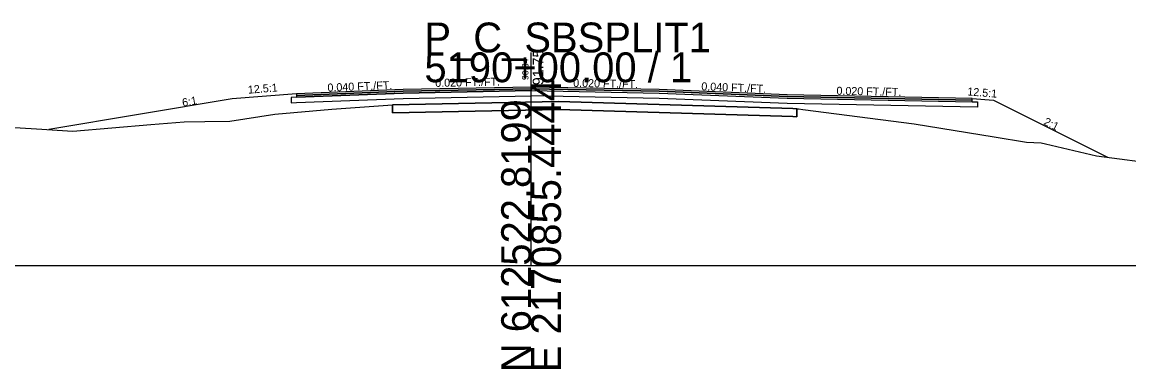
# Model space of a CAD drawing. Extents: x -26 to 1303, y -3010 to 12023.
# Drawn here: x 102.3 to 206, y 9490.3 to 9522.8 of the extents above; entities that cross this region are included whole.
import ezdxf

# ---------------------------------------------------------------- set-up
doc = ezdxf.new("R2010")
doc.units = 0
for name, color, linetype in [('RD_GPK_XS_Cell', 7, 'Continuous'), ('RD_XS_Base', 7, 'Continuous'), ('RD_XS_ExGround', 7, 'Continuous'), ('RD_XS_ExPaveRet', 7, 'Continuous'), ('RD_XS_Greenside', 7, 'Continuous'), ('RD_XS_Pave', 7, 'Continuous'), ('RD_XS_PaveOvlay_CP', 7, 'Continuous'), ('RD_XS_TieSlope', 7, 'Continuous'), ('RD_XS_TX_Elev_EX', 7, 'Continuous'), ('RD_XS_TX_Elev_PR', 7, 'Continuous'), ('RD_XS_TX_ShdSlope', 7, 'Continuous'), ('RD_XS_TX_Slope', 7, 'Continuous')]:
    doc.layers.add(name, color=color, linetype=linetype)

msp = doc.modelspace()

# ---------------------------------------------------------------- linework, layer by layer
at = {"layer": 'RD_GPK_XS_Cell'}
for p, q in [((150, 9500), (150, 9520)), ((0, 9500), (150, 9500)), ((150, 9500), (300, 9500))]:
    msp.add_line(p, q, dxfattribs=at)
at = {"layer": 'RD_XS_Base'}
for p, q in [((138, 9516.19), (128, 9515.79)), ((136, 9516.11), (136, 9516.11)), ((150, 9516.43), (138, 9516.19)), ((138, 9515.69), (150, 9515.93)), ((150, 9515.93), (150, 9516.59)), ((150, 9516.59), (150, 9516.59)), ((150, 9516.59), (150, 9516.59)), ((150, 9516.59), (150, 9516.43)), ((150, 9516.43), (150, 9516.43)), ((150, 9516.43), (162, 9516.19)), ((150, 9516.43), (150, 9516.43)), ((150, 9515.93), (150, 9516.43)), ((150, 9516.43), (150, 9516.43)), ((150, 9516.43), (150, 9516.43)), ((162, 9515.69), (150, 9515.93)), ((150, 9515.93), (150, 9515.93)), ((150, 9515.93), (150, 9515.93)), ((162, 9516.19), (162, 9516.19)), ((162, 9516.19), (174, 9515.71)), ((128, 9515.79), (127.5, 9515.77)), ((127.5, 9515.77), (127.5, 9515.77)), ((127.5, 9515.77), (127.5, 9515.27)), ((127.5, 9515.27), (128, 9515.29)), ((128, 9515.79), (128, 9515.79)), ((128, 9515.29), (138, 9515.69)), ((128, 9515.29), (128, 9515.29)), ((136, 9515.61), (136, 9515.61)), ((174, 9515.21), (162, 9515.69)), ((162, 9515.69), (162, 9515.69)), ((174, 9515.71), (174, 9515.71)), ((174, 9515.71), (191.32, 9515.36)), ((191.82, 9514.85), (174, 9515.21)), ((174, 9515.21), (174, 9515.21)), ((191.32, 9515.36), (191.32, 9515.36)), ((191.32, 9515.36), (191.82, 9515.35)), ((191.82, 9515.35), (191.82, 9515.35)), ((191.82, 9515.35), (191.82, 9514.85))]:
    msp.add_line(p, q, dxfattribs=at)
at = {"layer": 'RD_XS_ExGround'}
msp.add_lwpolyline([(92.41, 9513.51), (103.65, 9512.83), (107.05, 9512.62), (114.35, 9513.22), (117.48, 9513.48), (119.43, 9513.51), (121.78, 9513.56), (125.98, 9514.19), (131.32, 9514.68), (137.01, 9515.08), (144.75, 9515.24), (152.6, 9515.39), (174.53, 9514.73), (174.9, 9514.72), (175.02, 9514.7), (175.06, 9514.7), (175.45, 9514.65), (185.9, 9513.31), (193.39, 9512.08), (196.42, 9511.58), (197.8, 9511.51), (198.2, 9511.43), (202.98, 9510.31), (209.21, 9509.48)], dxfattribs=at)
at = {"layer": 'RD_XS_ExPaveRet'}
for points in [[(174.9, 9514.72), (174.9, 9514.72), (174.9, 9514.72), (174.9, 9513.97), (174.9, 9513.97), (174.53, 9513.98), (174.53, 9513.98), (152.6, 9514.64), (144.75, 9514.49), (144.75, 9514.49), (137.01, 9514.33), (137.01, 9514.33), (137.01, 9515.08), (137.01, 9515.08), (137.01, 9515.08), (144.75, 9515.24), (144.75, 9515.24), (152.6, 9515.39), (174.53, 9514.73), (174.53, 9514.73), (174.9, 9514.72)], [(174.53, 9514.73), (174.53, 9514.73), (152.6, 9515.39), (144.75, 9515.24), (137.01, 9515.08), (137.01, 9514.33), (144.75, 9514.49), (152.6, 9514.64), (174.53, 9513.98), (174.53, 9513.98), (174.9, 9513.97), (174.9, 9514.72), (174.53, 9514.73)]]:
    msp.add_lwpolyline(points, dxfattribs=at)
at = {"layer": 'RD_XS_Greenside'}
for p, q in [((122, 9515.63), (104.81, 9512.76)), ((193.32, 9515.52), (204.01, 9510.17))]:
    msp.add_line(p, q, dxfattribs=at)
at = {"layer": 'RD_XS_Pave'}
for p, q in [((138, 9516.51), (128, 9516.11)), ((138, 9516.35), (128, 9515.95)), ((128, 9515.95), (138, 9516.35)), ((128, 9515.79), (138, 9516.19)), ((128, 9516.11), (128, 9516.11)), ((128, 9516.11), (128, 9515.95)), ((128, 9515.95), (128, 9515.95)), ((128, 9515.95), (128, 9515.79)), ((136, 9516.43), (136, 9516.43)), ((136, 9516.27), (136, 9516.27)), ((136, 9516.27), (136, 9516.27)), ((136, 9516.11), (136, 9516.11)), ((150, 9516.75), (138, 9516.51)), ((150, 9516.59), (138, 9516.35)), ((138, 9516.35), (150, 9516.59)), ((138, 9516.19), (150, 9516.43)), ((162, 9516.51), (150, 9516.75)), ((150, 9516.75), (150, 9516.75)), ((150, 9516.75), (150, 9516.75)), ((150, 9516.43), (150, 9516.59)), ((150, 9516.59), (150, 9516.59)), ((150, 9516.59), (150, 9516.59)), ((150, 9516.59), (150, 9516.59)), ((150, 9516.59), (150, 9516.59)), ((150, 9516.59), (162, 9516.35)), ((162, 9516.35), (150, 9516.59)), ((150, 9516.59), (150, 9516.59)), ((150, 9516.59), (150, 9516.59)), ((150, 9516.59), (150, 9516.59)), ((150, 9516.59), (150, 9516.43)), ((150, 9516.43), (150, 9516.43)), ((150, 9516.43), (150, 9516.43)), ((150, 9516.43), (150, 9516.43)), ((150, 9516.43), (162, 9516.19)), ((174, 9516.03), (162, 9516.51)), ((162, 9516.51), (162, 9516.51)), ((162, 9516.35), (162, 9516.35)), ((162, 9516.35), (174, 9515.87)), ((174, 9515.87), (162, 9516.35)), ((162, 9516.35), (162, 9516.35)), ((162, 9516.19), (162, 9516.19)), ((162, 9516.19), (174, 9515.71)), ((191.32, 9515.68), (174, 9516.03)), ((174, 9516.03), (174, 9516.03)), ((174, 9515.87), (174, 9515.87)), ((174, 9515.87), (191.32, 9515.52)), ((191.32, 9515.52), (174, 9515.87)), ((174, 9515.87), (174, 9515.87)), ((174, 9515.71), (191.32, 9515.36)), ((174, 9515.71), (174, 9515.71)), ((191.32, 9515.52), (191.32, 9515.68)), ((191.32, 9515.68), (191.32, 9515.68)), ((191.32, 9515.36), (191.32, 9515.52)), ((191.32, 9515.52), (191.32, 9515.52))]:
    msp.add_line(p, q, dxfattribs=at)
at = {"layer": 'RD_XS_PaveOvlay_CP'}
for p, q in [((138, 9516.51), (128, 9516.11)), ((136, 9516.43), (136, 9516.43)), ((150, 9516.75), (138, 9516.51)), ((162, 9516.51), (150, 9516.75)), ((150, 9516.75), (150, 9516.75)), ((150, 9516.75), (150, 9516.75)), ((174, 9516.03), (162, 9516.51)), ((162, 9516.51), (162, 9516.51)), ((191.32, 9515.68), (174, 9516.03)), ((174, 9516.03), (174, 9516.03))]:
    msp.add_line(p, q, dxfattribs=at)
at = {"layer": 'RD_XS_TieSlope'}
for p, q in [((128, 9516.11), (122, 9515.63)), ((191.32, 9515.68), (193.32, 9515.52))]:
    msp.add_line(p, q, dxfattribs=at)

# ---------------------------------------------------------------- texts
at = {"layer": 'RD_GPK_XS_Cell'}
for s, p in [('P_C_SBSPLIT1', (140, 9520)), ('5190+00.00 / 1', (140, 9517.2))]:
    msp.add_text(s, height=2.8, dxfattribs=at).set_placement(p)
for s, p in [('E 2170855.4444', (152.8, 9490)), ('N 612522.8199', (150, 9490))]:
    msp.add_text(s, height=2.8, rotation=90, dxfattribs=at).set_placement(p)
at = {"layer": 'RD_XS_TX_Elev_EX'}
msp.add_text('90.34', height=0.6, rotation=90, dxfattribs=at).set_placement((149.75, 9517.41))
at = {"layer": 'RD_XS_TX_Elev_PR'}
msp.add_text('91.75', height=1, rotation=90, dxfattribs=at).set_placement((151.15, 9516.92))
at = {"layer": 'RD_XS_TX_ShdSlope'}
for rotation, p in [(4.5739, (123.49, 9516.12)), (355.4261, (190.86, 9515.97))]:
    msp.add_text('12.5:1', height=0.75, rotation=rotation, dxfattribs=at).set_placement(p)
at = {"layer": 'RD_XS_TX_Slope'}
for s, rotation, p in [('0.040 FT./FT.', 2.2906, (130.93, 9516.32)), ('0.020 FT./FT.', 1.1458, (141.02, 9516.76)), ('0.020 FT./FT.', 358.8542, (153.94, 9516.77)), ('0.040 FT./FT.', 357.7094, (165.94, 9516.45)), ('0.020 FT./FT.', 358.8542, (178.61, 9516.03)), ('6:1', 9.4623, (117.36, 9514.91)), ('2:1', 333.4349, (197.97, 9513.26))]:
    msp.add_text(s, height=0.75, rotation=rotation, dxfattribs=at).set_placement(p)

doc.saveas('drawing.dxf')
